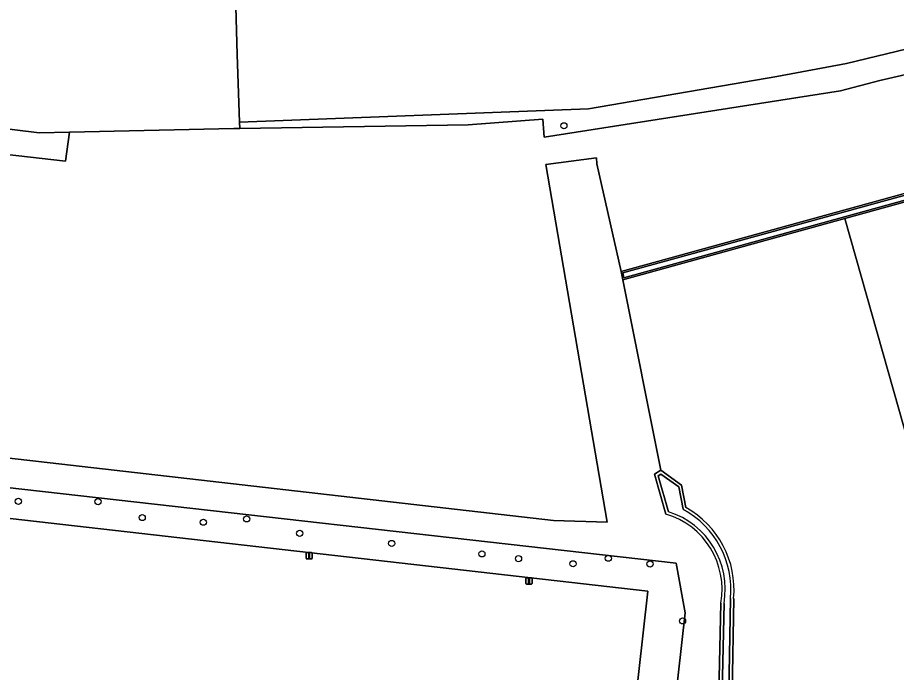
# Model space of a CAD drawing. Extents: x 162510 to 163918, y 388494 to 389774.
# Drawn here: x 163019.4 to 163159.5, y 388810 to 388914.3 of the extents above; entities that cross this region are included whole.
import ezdxf

# ---------------------------------------------------------------- set-up
doc = ezdxf.new("R2010")
doc.units = 0
for name, color, linetype in [('IMGEO_Boom', 7, 'Continuous'), ('IMGEO_Erf', 7, 'Continuous'), ('IMGEO_Grasland_agrarisch', 7, 'Continuous'), ('IMGEO_Groenvoorziening', 7, 'Continuous'), ('IMGEO_Hek', 7, 'Continuous'), ('IMGEO_Lichtmast', 7, 'Continuous'), ('IMGEO_Loofbos', 7, 'Continuous'), ('IMGEO_Oever', 7, 'Continuous'), ('IMGEO_Terreindeel_onvherhard', 7, 'Continuous'), ('IMGEO_Voetpad_onverhard', 7, 'Continuous'), ('IMGEO_Waterloop', 7, 'Continuous')]:
    doc.layers.add(name, color=color, linetype=linetype)

msp = doc.modelspace()

# ---------------------------------------------------------------- linework, layer by layer
at = {"layer": 'IMGEO_Boom'}
for centre in [(163106.49, 388897.09), (163019.57, 388837.29), (163032.26, 388837.22), (163039.3, 388834.7), (163049.05, 388833.95), (163055.94, 388834.49), (163064.39, 388832.19), (163079.05, 388830.57), (163093.42, 388828.92), (163099.26, 388828.14), (163113.56, 388828.22), (163107.95, 388827.33), (163120.22, 388827.3), (163125.4, 388818.24)]:
    msp.add_circle(centre, 0.489, dxfattribs=at)
at = {"layer": 'IMGEO_Erf'}
msp.add_lwpolyline([(162995.65, 388916.76), (162993.95, 388899.58), (163000, 388898.79), (163022.86, 388895.97), (163027.7, 388896.08), (163053.9, 388896.65), (163054.88, 388896.66), (163054.78, 388897.65), (163054.44, 388908.44), (163052.96, 388961.92)], dxfattribs=at)
at = {"layer": 'IMGEO_Grasland_agrarisch'}
for points in [[(163052.96, 388961.92), (163054.44, 388908.44), (163054.78, 388897.65), (163110.42, 388899.79), (163140.42, 388904.94), (163151.53, 388907.04), (163162.75, 388909.72)], [(163017.67, 388844.2), (163104.81, 388834.21), (163113.39, 388833.94), (163103.59, 388890.93), (163111.66, 388892.01), (163111.76, 388891.05), (163115.6, 388873.88), (163187.72, 388893.72), (163184.67, 388903.66), (163182.86, 388908.65), (163181.74, 388908.52), (163176.02, 388908.58), (163166.01, 388906.45), (163156.82, 388904.32), (163150.54, 388902.64), (163103.33, 388895.29), (163103.16, 388898.16), (163091.26, 388897.24), (163054.88, 388896.66), (163053.9, 388896.65), (163027.7, 388896.08), (163027.07, 388891.48), (162993.53, 388895.29)]]:
    msp.add_lwpolyline(points, dxfattribs=at)
at = {"layer": 'IMGEO_Groenvoorziening'}
msp.add_lwpolyline([(163119.89, 388822.99), (163014.04, 388835.01), (163008.76, 388787.94), (163007.74, 388788.05), (163003.56, 388750.47), (163004.6, 388750.35), (163004.15, 388746.22), (163003.26, 388738.16), (163001.72, 388724.3), (163001.61, 388723.3), (163001.32, 388723.33), (163000, 388710.95), (162999.09, 388702.41), (163000, 388702.31), (163104.95, 388690.97), (163111.68, 388750)], close=True, dxfattribs=at)
at = {"layer": 'IMGEO_Hek'}
for points in [[(163091.26, 388897.24), (163054.88, 388896.66), (163053.9, 388896.65), (163027.7, 388896.08), (163022.86, 388895.97), (163000, 388898.79), (162993.95, 388899.58)], [(163014.04, 388835.01), (163119.89, 388822.99), (163111.68, 388750)]]:
    msp.add_lwpolyline(points, dxfattribs=at)
at = {"layer": 'IMGEO_Lichtmast'}
for p, q in [((163065.41, 388828.22), (163065.41, 388829.02)), ((163065.41, 388829.02), (163065.41, 388828.22)), ((163065.51, 388829.12), (163066.3, 388829.12)), ((163066.3, 388829.12), (163065.51, 388829.12)), ((163066.4, 388829.02), (163066.4, 388828.22)), ((163066.4, 388828.22), (163066.4, 388829.02)), ((163066.3, 388828.12), (163065.51, 388828.12)), ((163065.51, 388828.12), (163066.3, 388828.12)), ((163100.42, 388824.19), (163100.42, 388824.99)), ((163100.42, 388824.99), (163100.42, 388824.19)), ((163100.52, 388825.09), (163101.31, 388825.09)), ((163101.31, 388825.09), (163100.52, 388825.09)), ((163101.41, 388824.99), (163101.41, 388824.19)), ((163101.41, 388824.19), (163101.41, 388824.99)), ((163101.31, 388824.09), (163100.52, 388824.09)), ((163100.52, 388824.09), (163101.31, 388824.09))]:
    msp.add_line(p, q, dxfattribs=at)
for points in [[(163065.83, 388829), (163065.98, 388829), (163065.98, 388828.25), (163065.83, 388828.25), (163065.83, 388829)], [(163100.84, 388824.97), (163100.99, 388824.97), (163100.99, 388824.22), (163100.84, 388824.22), (163100.84, 388824.97)]]:
    msp.add_lwpolyline(points, dxfattribs=at)
for centre, start, end in [((163065.51, 388829.02), 90, 180), ((163065.51, 388829.02), 90, 180), ((163066.3, 388829.02), 0, 90), ((163066.3, 388829.02), 360, 90), ((163065.51, 388828.22), 180, 270), ((163065.51, 388828.22), 180, 270), ((163066.3, 388828.22), 270, 0), ((163066.3, 388828.22), 270, 0), ((163100.52, 388824.99), 90, 180), ((163100.52, 388824.99), 90, 180), ((163100.52, 388824.19), 180, 270), ((163100.52, 388824.19), 180, 270), ((163101.31, 388824.99), 0, 90), ((163101.31, 388824.99), 360, 90), ((163101.31, 388824.19), 270, 0), ((163101.31, 388824.19), 270, 0)]:
    msp.add_arc(centre, 0.1, start, end, dxfattribs=at)
at = {"layer": 'IMGEO_Loofbos'}
for points in [[(163027.7, 388896.08), (163022.86, 388895.97), (163000, 388898.79), (162993.95, 388899.58), (162993.53, 388895.29), (163027.07, 388891.48)], [(163218.14, 388810.13), (163217.43, 388812.61), (163206.05, 388840.04), (163203.18, 388847.41), (163196.75, 388865.23), (163191.17, 388882.12), (163187.97, 388892.62), (163168.79, 388887.15), (163151.27, 388882.33), (163175.36, 388797.22), (163192.73, 388801.96)]]:
    msp.add_lwpolyline(points, close=True, dxfattribs=at)
for points in [[(163151.27, 388882.33), (163115.86, 388872.57), (163121.94, 388842.23), (163125.23, 388839.86), (163125.92, 388836.3)], [(163133.54, 388821.82), (163133.01, 388791.84), (163134.28, 388786), (163175.36, 388797.22), (163151.27, 388882.33)], [(162973.5, 388626.07), (163066.2, 388615.89), (163091.91, 388612.69), (163095.76, 388613.06), (163101.9, 388660.15), (163103.09, 388666.13), (163104.55, 388670.84), (163106.54, 388674.72), (163110.38, 388680.81), (163117.08, 388735.44), (163121.86, 388778.14), (163124.2, 388788.4), (163126.23, 388787.85), (163125.86, 388790.63), (163123.55, 388799.18), (163125.82, 388819.51), (163124.38, 388827.42), (163014.42, 388839.85)], [(163014.04, 388835.01), (163119.89, 388822.99), (163111.68, 388750), (163104.95, 388690.97), (163104.13, 388683.79), (163104.04, 388683.02), (163099.34, 388683.52), (163091.77, 388616.97), (163003.36, 388626.9)]]:
    msp.add_lwpolyline(points, dxfattribs=at)
msp.add_arc((163118.67, 388823.25), 14.93, 354.5103, 60.9683, dxfattribs=at)
at = {"layer": 'IMGEO_Oever'}
for points in [[(163168.79, 388887.15), (163187.97, 388892.62), (163187.72, 388893.72), (163115.6, 388873.88), (163115.86, 388872.57), (163151.27, 388882.33)], [(163187.65, 388892.81), (163168.72, 388887.41), (163151.2, 388882.58), (163116.06, 388872.9), (163115.9, 388873.69), (163187.53, 388893.39)]]:
    msp.add_lwpolyline(points, close=True, dxfattribs=at)
for points in [[(163125.92, 388836.3), (163125.23, 388839.86), (163121.94, 388842.23), (163120.93, 388841.6), (163122.74, 388835.25)], [(163123.16, 388835.62), (163121.52, 388841.37), (163121.92, 388841.63), (163124.78, 388839.57), (163125.47, 388836.01)], [(163131.5, 388821.04), (163130.7, 388785.41), (163132.56, 388785.72), (163134.28, 388786), (163133.01, 388791.84), (163133.54, 388821.82)], [(163133.04, 388821.83), (163132.51, 388791.79), (163133.68, 388786.41), (163131.21, 388786), (163132, 388821.02)]]:
    msp.add_lwpolyline(points, dxfattribs=at)
for centre, radius, start, end in [((163119.21, 388823.25), 12.99, 350.0847, 72.2928), ((163118.59, 388823.22), 14.52, 354.485, 61.7094), ((163118.67, 388823.25), 14.93, 354.5103, 60.9683), ((163119.16, 388823.24), 12.54, 349.9293, 73.3797)]:
    msp.add_arc(centre, radius, start, end, dxfattribs=at)
at = {"layer": 'IMGEO_Terreindeel_onvherhard'}
msp.add_lwpolyline([(163180.59, 388913.92), (163180.43, 388914.3), (163172.37, 388912.05), (163162.75, 388909.72), (163151.53, 388907.04), (163140.42, 388904.94), (163110.42, 388899.79), (163054.78, 388897.65), (163054.88, 388896.66), (163091.26, 388897.24), (163103.16, 388898.16), (163103.33, 388895.29), (163150.54, 388902.64), (163156.82, 388904.32), (163166.01, 388906.45), (163176.02, 388908.58), (163181.74, 388908.52), (163182.86, 388908.65), (163182.78, 388908.83)], close=True, dxfattribs=at)
at = {"layer": 'IMGEO_Voetpad_onverhard'}
for points in [[(163122.74, 388835.25), (163120.93, 388841.6), (163121.94, 388842.23), (163115.86, 388872.57), (163115.6, 388873.88), (163111.76, 388891.05), (163111.66, 388892.01), (163103.59, 388890.93), (163113.39, 388833.94), (163104.81, 388834.21), (163017.67, 388844.2), (163015.61, 388845.97), (163013.34, 388853.63), (163000.59, 388868.45), (162993.95, 388876.52), (162993.09, 388878.08), (162992.03, 388880.14)], [(163014.42, 388839.85), (163124.38, 388827.42), (163125.82, 388819.51), (163123.55, 388799.18)], [(163137.53, 388750), (163136.1, 388758.58), (163131.49, 388780.37), (163133.84, 388781.04), (163169.22, 388791.08), (163219.7, 388805.91), (163218.63, 388810.31), (163218.14, 388810.13), (163192.73, 388801.96), (163175.36, 388797.22), (163134.28, 388786), (163132.56, 388785.72), (163130.7, 388785.41), (163131.5, 388821.04)]]:
    msp.add_lwpolyline(points, dxfattribs=at)
msp.add_arc((163119.16, 388823.24), 12.54, 349.9293, 73.3797, dxfattribs=at)
at = {"layer": 'IMGEO_Waterloop'}
msp.add_lwpolyline([(163187.65, 388892.81), (163187.53, 388893.39), (163115.9, 388873.69), (163116.06, 388872.9), (163151.2, 388882.58), (163168.72, 388887.41)], close=True, dxfattribs=at)
for points in [[(163125.47, 388836.01), (163124.78, 388839.57), (163121.92, 388841.63), (163121.52, 388841.37), (163123.16, 388835.62)], [(163132, 388821.02), (163131.21, 388786), (163133.68, 388786.41), (163132.51, 388791.79), (163133.04, 388821.83)]]:
    msp.add_lwpolyline(points, dxfattribs=at)
for centre, radius, start, end in [((163119.21, 388823.25), 12.99, 350.0847, 72.2928), ((163118.59, 388823.22), 14.52, 354.485, 61.7094)]:
    msp.add_arc(centre, radius, start, end, dxfattribs=at)

doc.saveas('drawing.dxf')
